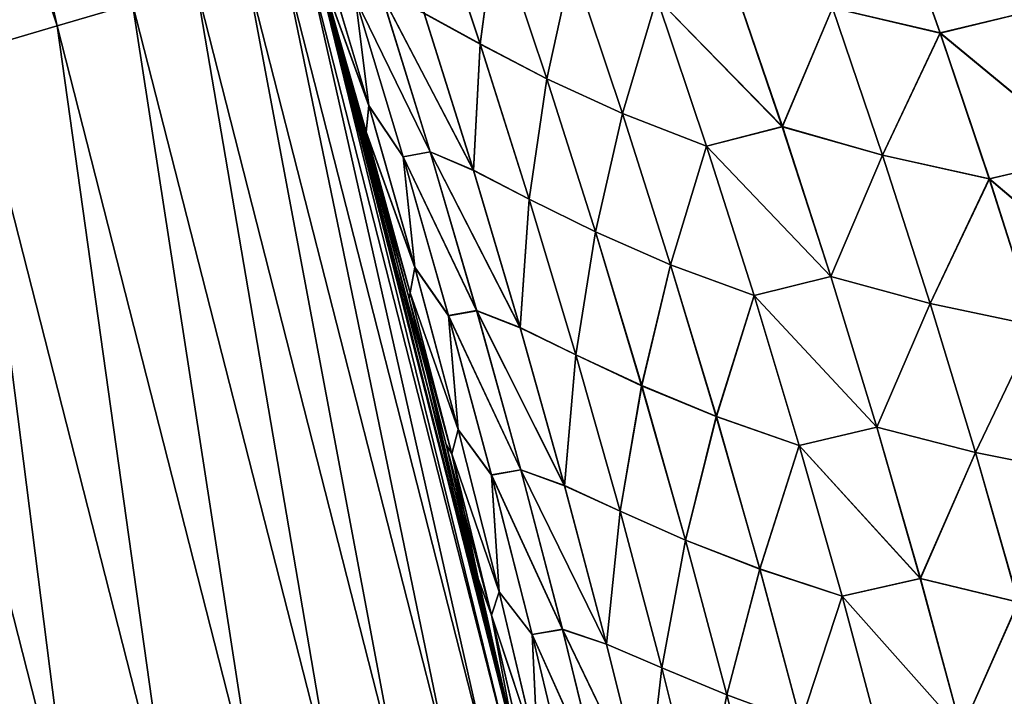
# Model space of a CAD drawing. Header units: metres. Extents: x -22 to 72, y -237 to 23.
# Tile 294 of 363: x 21.02 to 22.93, y 4.89 to 6.21. Entities that reach past the tile are written whole.
import ezdxf

# ---------------------------------------------------------------- set-up
doc = ezdxf.new("R2010")
doc.units = ezdxf.units.M
doc.layers.add('solid_509588_MEDIA_SW0001', color=7, linetype='CONTINUOUS')

msp = doc.modelspace()

# ---------------------------------------------------------------- linework, layer by layer
at = {"layer": 'solid_509588_MEDIA_SW0001'}
for points in [[(20.739761, 7.735531, 131.817245), (20.596998, 7.682283, 131.993607), (21.092567, 6.193336, 131.993607)], [(21.238766, 6.236264, 131.817245), (20.739761, 7.735531, 131.817245), (21.092567, 6.193336, 131.993607)], [(21.092567, 6.193336, 131.993607), (20.596998, 7.682283, 131.993607), (20.925728, 6.144348, 132.148819)], [(21.8134, 6.457952, 60.065708), (21.913094, 6.15845, 60.027271), (21.804604, 6.218123, 59.707108)], [(21.804729, 6.217577, 109.291801), (21.913177, 6.15797, 108.971718), (21.813507, 6.457437, 108.933334)], [(21.94339, 6.386496, 60.381035), (21.913094, 6.15845, 60.027271), (21.8134, 6.457952, 60.065708)], [(21.813507, 6.457437, 108.933334), (21.913177, 6.15797, 108.971718), (21.943357, 6.386317, 108.618042)], [(22.596664, 6.228216, 107.415161), (22.805414, 6.179588, 107.139969), (22.705664, 6.460728, 107.08522)], [(22.705849, 6.460962, 61.914268), (22.805632, 6.179791, 61.859474), (22.596798, 6.228521, 61.584232)], [(22.705664, 6.460728, 107.08522), (22.805414, 6.179588, 107.139969), (22.997185, 6.225751, 106.85733)], [(22.997408, 6.226068, 62.142208), (22.805632, 6.179791, 61.859474), (22.705849, 6.460962, 61.914268)], [(21.94339, 6.386496, 60.381035), (22.042274, 6.09093, 60.340519), (21.913094, 6.15845, 60.027271)], [(21.913177, 6.15797, 108.971718), (22.042225, 6.090775, 108.658508), (21.943357, 6.386317, 108.618042)], [(21.943357, 6.386317, 108.618042), (22.042225, 6.090775, 108.658508), (22.091391, 6.315091, 108.309814)], [(22.091496, 6.315153, 60.68932), (22.042274, 6.09093, 60.340519), (21.94339, 6.386496, 60.381035)], [(21.603577, 6.351878, 58.717522), (21.697075, 6.039028, 58.689354), (21.602427, 6.29875, 58.374931)], [(21.602482, 6.298558, 110.623573), (21.697166, 6.038693, 110.309235), (21.60368, 6.35152, 110.281097)], [(21.670998, 6.246837, 59.04425), (21.697075, 6.039028, 58.689354), (21.603577, 6.351878, 58.717522)], [(21.60368, 6.35152, 110.281097), (21.697166, 6.038693, 110.309235), (21.671116, 6.246398, 109.95446)], [(-21.985802, 4.782722), (-21.588493, 6.339161), (21.985802, 4.782722)], [(-21.588493, 6.339161), (21.588493, 6.339161), (21.985802, 4.782722)], [(21.574142, 6.33474, 130.963501), (21.530979, 6.322066, 131.192184), (21.927132, 4.769956, 131.192184)], [(21.971088, 4.779518, 130.963501), (21.588593, 6.338983, 130.73114), (21.574142, 6.33474, 130.963501)], [(21.971088, 4.779518, 130.963501), (21.574142, 6.33474, 130.963501), (21.927132, 4.769956, 131.192184)], [(21.97374, 4.837846, 57.90453), (21.985802, 4.782722), (21.588493, 6.339161)], [(21.913048, 5.105717, 57.953415), (21.97374, 4.837846, 57.90453), (21.588493, 6.339161)], [(21.909334, 5.121632, 57.956436), (21.913048, 5.105717, 57.953415), (21.588493, 6.339161)], [(21.846865, 5.381866, 58.007751), (21.909334, 5.121632, 57.956436), (21.588493, 6.339161)], [(21.775166, 5.664991, 58.06636), (21.846865, 5.381866, 58.007751), (21.588493, 6.339161)], [(21.697544, 5.955383, 58.129875), (21.775166, 5.664991, 58.06636), (21.588493, 6.339161)], [(21.613308, 6.254191, 58.199802), (21.697544, 5.955383, 58.129875), (21.588493, 6.339161)], [(21.613482, 6.253594, 110.798752), (21.588593, 6.338983, 130.73114), (21.985804, 4.782719, 130.73114)], [(21.971088, 4.779518, 130.963501), (21.985804, 4.782719, 130.73114), (21.588593, 6.338983, 130.73114)], [(21.530979, 6.322066, 131.192184), (21.459824, 6.301173, 131.413147), (21.854668, 4.754192, 131.413147)], [(21.927132, 4.769956, 131.192184), (21.530979, 6.322066, 131.192184), (21.854668, 4.754192, 131.413147)], [(22.042225, 6.090775, 108.658508), (22.18918, 6.023431, 108.352348), (22.091391, 6.315091, 108.309814)], [(22.091496, 6.315153, 60.68932), (22.189301, 6.023471, 60.64674), (22.042274, 6.09093, 60.340519)], [(22.091391, 6.315091, 108.309814), (22.18918, 6.023431, 108.352348), (22.255737, 6.24813, 108.009003)], [(22.25589, 6.248159, 60.990189), (22.189301, 6.023471, 60.64674), (22.091496, 6.315153, 60.68932)], [(21.459824, 6.301173, 131.413147), (21.361872, 6.272412, 131.622665), (21.754913, 4.732492, 131.622665)], [(21.854668, 4.754192, 131.413147), (21.459824, 6.301173, 131.413147), (21.754913, 4.732492, 131.622665)], [(21.602427, 6.29875, 58.374931), (21.692122, 5.987733, 58.349575), (21.613308, 6.254191, 58.199802)], [(21.697075, 6.039028, 58.689354), (21.692122, 5.987733, 58.349575), (21.602427, 6.29875, 58.374931)], [(21.602482, 6.298558, 110.623573), (21.613482, 6.253594, 110.798752), (21.692169, 5.987556, 110.648911)], [(21.602482, 6.298558, 110.623573), (21.692169, 5.987556, 110.648911), (21.697166, 6.038693, 110.309235)], [(22.255737, 6.24813, 108.009003), (22.499245, 5.997883, 107.747566), (22.400873, 6.286761, 107.699364)], [(22.400984, 6.287009, 61.299953), (22.499382, 5.998097, 61.251705), (22.25589, 6.248159, 60.990189)], [(22.400873, 6.286761, 107.699364), (22.499245, 5.997883, 107.747566), (22.596664, 6.228216, 107.415161)], [(22.596798, 6.228521, 61.584232), (22.499382, 5.998097, 61.251705), (22.400984, 6.287009, 61.299953)], [(21.361872, 6.272412, 131.622665), (21.238766, 6.236264, 131.817245), (21.629541, 4.705219, 131.817245)], [(21.754913, 4.732492, 131.622665), (21.361872, 6.272412, 131.622665), (21.629541, 4.705219, 131.817245)], [(21.692122, 5.987733, 58.349575), (21.697544, 5.955383, 58.129875), (21.613308, 6.254191, 58.199802)], [(21.697683, 5.954877, 110.868629), (21.613482, 6.253594, 110.798752), (21.985804, 4.782719, 130.73114)], [(21.692169, 5.987556, 110.648911), (21.613482, 6.253594, 110.798752), (21.697683, 5.954877, 110.868629)], [(21.721264, 6.256331, 59.379784), (21.816067, 5.949479, 59.347462), (21.670998, 6.246837, 59.04425)], [(21.670998, 6.246837, 59.04425), (21.763569, 5.939687, 59.014603), (21.697075, 6.039028, 58.689354)], [(21.816067, 5.949479, 59.347462), (21.763569, 5.939687, 59.014603), (21.670998, 6.246837, 59.04425)], [(21.671116, 6.246398, 109.95446), (21.816175, 5.949009, 109.651321), (21.721394, 6.255826, 109.619034)], [(21.900017, 5.913816, 59.672497), (21.816067, 5.949479, 59.347462), (21.721264, 6.256331, 59.379784)], [(21.804604, 6.218123, 59.707108), (21.900017, 5.913816, 59.672497), (21.721264, 6.256331, 59.379784)], [(21.721394, 6.255826, 109.619034), (21.900118, 5.913311, 109.326378), (21.804729, 6.217577, 109.291801)], [(21.721394, 6.255826, 109.619034), (21.816175, 5.949009, 109.651321), (21.900118, 5.913311, 109.326378)], [(22.18918, 6.023431, 108.352348), (22.352304, 5.960114, 108.053627), (22.255737, 6.24813, 108.009003)], [(22.25589, 6.248159, 60.990189), (22.352472, 5.960121, 60.94553), (22.189301, 6.023471, 60.64674)], [(22.255737, 6.24813, 108.009003), (22.352304, 5.960114, 108.053627), (22.499245, 5.997883, 107.747566)], [(22.499382, 5.998097, 61.251705), (22.352472, 5.960121, 60.94553), (22.25589, 6.248159, 60.990189)], [(21.238766, 6.236264, 131.817245), (21.092567, 6.193336, 131.993607), (21.480652, 4.67283, 131.993607)], [(21.629541, 4.705219, 131.817245), (21.238766, 6.236264, 131.817245), (21.480652, 4.67283, 131.993607)], [(21.671116, 6.246398, 109.95446), (21.763672, 5.939279, 109.984077), (21.816175, 5.949009, 109.651321)], [(21.697166, 6.038693, 110.309235), (21.763672, 5.939279, 109.984077), (21.671116, 6.246398, 109.95446)], [(22.499245, 5.997883, 107.747566), (22.693521, 5.942535, 107.465538), (22.596664, 6.228216, 107.415161)], [(22.596798, 6.228521, 61.584232), (22.693686, 5.942803, 61.533817), (22.499382, 5.998097, 61.251705)], [(22.596664, 6.228216, 107.415161), (22.693521, 5.942535, 107.465538), (22.805414, 6.179588, 107.139969)], [(22.805632, 6.179791, 61.859474), (22.693686, 5.942803, 61.533817), (22.596798, 6.228521, 61.584232)], [(21.913094, 6.15845, 60.027271), (21.900017, 5.913816, 59.672497), (21.804604, 6.218123, 59.707108)], [(21.804729, 6.217577, 109.291801), (21.900118, 5.913311, 109.326378), (21.913177, 6.15797, 108.971718)], [(22.805414, 6.179588, 107.139969), (23.093784, 5.941536, 106.913727), (22.997185, 6.225751, 106.85733)], [(22.997408, 6.226068, 62.142208), (23.094044, 5.941813, 62.08577), (22.805632, 6.179791, 61.859474)], [(21.092567, 6.193336, 131.993607), (20.925728, 6.144348, 132.148819), (21.310745, 4.635869, 132.148819)], [(21.480652, 4.67283, 131.993607), (21.092567, 6.193336, 131.993607), (21.310745, 4.635869, 132.148819)], [(22.693521, 5.942535, 107.465538), (22.900793, 5.896626, 107.192581), (22.805414, 6.179588, 107.139969)], [(22.805632, 6.179791, 61.859474), (22.901039, 5.896794, 61.806824), (22.693686, 5.942803, 61.533817)], [(22.805414, 6.179588, 107.139969), (22.900793, 5.896626, 107.192581), (23.093784, 5.941536, 106.913727)], [(23.094044, 5.941813, 62.08577), (22.901039, 5.896794, 61.806824), (22.805632, 6.179791, 61.859474)], [(21.913094, 6.15845, 60.027271), (22.008224, 5.857669, 59.990562), (21.900017, 5.913816, 59.672497)], [(21.900118, 5.913311, 109.326378), (22.008286, 5.85723, 109.008392), (21.913177, 6.15797, 108.971718)], [(22.042274, 6.09093, 60.340519), (22.008224, 5.857669, 59.990562), (21.913094, 6.15845, 60.027271)], [(21.913177, 6.15797, 108.971718), (22.008286, 5.85723, 109.008392), (22.042225, 6.090775, 108.658508)], [(20.925728, 6.144348, 132.148819), (20.741047, 6.090121, 132.280243), (21.122665, 4.594954, 132.280243)], [(21.310745, 4.635869, 132.148819), (20.925728, 6.144348, 132.148819), (21.122665, 4.594954, 132.280243)], [(21.122665, 4.594954, 132.280243), (20.741047, 6.090121, 132.280243), (20.919567, 4.550773, 132.385696)], [(22.042274, 6.09093, 60.340519), (22.136627, 5.794003, 60.301796), (22.008224, 5.857669, 59.990562)], [(22.008286, 5.85723, 109.008392), (22.136562, 5.793877, 108.697205), (22.042225, 6.090775, 108.658508)], [(22.042225, 6.090775, 108.658508), (22.136562, 5.793877, 108.697205), (22.18918, 6.023431, 108.352348)], [(22.189301, 6.023471, 60.64674), (22.136627, 5.794003, 60.301796), (22.042274, 6.09093, 60.340519)], [(21.697075, 6.039028, 58.689354), (21.786043, 5.725378, 58.662682), (21.692122, 5.987733, 58.349575)], [(21.692169, 5.987556, 110.648911), (21.786119, 5.725071, 110.335899), (21.697166, 6.038693, 110.309235)], [(21.763569, 5.939687, 59.014603), (21.786043, 5.725378, 58.662682), (21.697075, 6.039028, 58.689354)], [(21.697166, 6.038693, 110.309235), (21.786119, 5.725071, 110.335899), (21.763672, 5.939279, 109.984077)], [(22.136562, 5.793877, 108.697205), (22.28248, 5.73034, 108.393044), (22.18918, 6.023431, 108.352348)], [(22.189301, 6.023471, 60.64674), (22.282612, 5.730355, 60.606022), (22.136627, 5.794003, 60.301796)], [(22.18918, 6.023431, 108.352348), (22.28248, 5.73034, 108.393044), (22.352304, 5.960114, 108.053627)], [(22.352472, 5.960121, 60.94553), (22.282612, 5.730355, 60.606022), (22.189301, 6.023471, 60.64674)], [(22.499382, 5.998097, 61.251705), (22.59325, 5.707536, 61.205505), (22.352472, 5.960121, 60.94553)], [(22.693686, 5.942803, 61.533817), (22.59325, 5.707536, 61.205505), (22.499382, 5.998097, 61.251705)], [(21.692122, 5.987733, 58.349575), (21.777452, 5.676055, 58.325603), (21.697544, 5.955383, 58.129875)], [(21.786043, 5.725378, 58.662682), (21.777452, 5.676055, 58.325603), (21.692122, 5.987733, 58.349575)], [(21.692169, 5.987556, 110.648911), (21.697683, 5.954877, 110.868629), (21.777493, 5.675897, 110.672882)], [(21.692169, 5.987556, 110.648911), (21.777493, 5.675897, 110.672882), (21.786119, 5.725071, 110.335899)], [(22.352304, 5.960114, 108.053627), (22.593092, 5.707357, 107.793739), (22.499245, 5.997883, 107.747566)], [(22.499245, 5.997883, 107.747566), (22.593092, 5.707357, 107.793739), (22.693521, 5.942535, 107.465538)], [(22.28248, 5.73034, 108.393044), (22.444429, 5.6706, 108.096336), (22.352304, 5.960114, 108.053627)], [(22.352472, 5.960121, 60.94553), (22.444609, 5.670581, 60.902794), (22.282612, 5.730355, 60.606022)], [(22.352304, 5.960114, 108.053627), (22.444429, 5.6706, 108.096336), (22.593092, 5.707357, 107.793739)], [(22.59325, 5.707536, 61.205505), (22.444609, 5.670581, 60.902794), (22.352472, 5.960121, 60.94553)], [(21.777452, 5.676055, 58.325603), (21.775166, 5.664991, 58.06636), (21.697544, 5.955383, 58.129875)], [(21.77527, 5.664588, 110.932129), (21.697683, 5.954877, 110.868629), (21.985804, 4.782719, 130.73114)], [(21.777493, 5.675897, 110.672882), (21.697683, 5.954877, 110.868629), (21.77527, 5.664588, 110.932129)], [(21.816067, 5.949479, 59.347462), (21.906275, 5.641627, 59.316761), (21.763569, 5.939687, 59.014603)], [(21.763672, 5.939279, 109.984077), (21.906364, 5.641197, 109.682007), (21.816175, 5.949009, 109.651321)], [(21.990805, 5.608407, 59.639584), (21.906275, 5.641627, 59.316761), (21.816067, 5.949479, 59.347462)], [(21.900017, 5.913816, 59.672497), (21.990805, 5.608407, 59.639584), (21.816067, 5.949479, 59.347462)], [(21.816175, 5.949009, 109.651321), (21.990885, 5.607944, 109.359276), (21.900118, 5.913311, 109.326378)], [(21.816175, 5.949009, 109.651321), (21.906364, 5.641197, 109.682007), (21.990885, 5.607944, 109.359276)], [(22.593092, 5.707357, 107.793739), (22.78591, 5.655147, 107.513794), (22.693521, 5.942535, 107.465538)], [(22.693686, 5.942803, 61.533817), (22.786098, 5.655375, 61.485535), (22.59325, 5.707536, 61.205505)], [(22.693521, 5.942535, 107.465538), (22.78591, 5.655147, 107.513794), (22.900793, 5.896626, 107.192581)], [(22.901039, 5.896794, 61.806824), (22.786098, 5.655375, 61.485535), (22.693686, 5.942803, 61.533817)], [(22.900793, 5.896626, 107.192581), (23.185911, 5.655412, 106.967789), (23.093784, 5.941536, 106.913727)], [(23.094044, 5.941813, 62.08577), (23.186199, 5.655647, 62.031681), (22.901039, 5.896794, 61.806824)], [(21.763569, 5.939687, 59.014603), (21.851648, 5.631667, 58.986485), (21.786043, 5.725378, 58.662682)], [(21.906275, 5.641627, 59.316761), (21.851648, 5.631667, 58.986485), (21.763569, 5.939687, 59.014603)], [(21.763672, 5.939279, 109.984077), (21.851734, 5.631293, 110.012192), (21.906364, 5.641197, 109.682007)], [(21.786119, 5.725071, 110.335899), (21.851734, 5.631293, 110.012192), (21.763672, 5.939279, 109.984077)], [(22.008224, 5.857669, 59.990562), (21.990805, 5.608407, 59.639584), (21.900017, 5.913816, 59.672497)], [(21.900118, 5.913311, 109.326378), (21.990885, 5.607944, 109.359276), (22.008286, 5.85723, 109.008392)], [(22.78591, 5.655147, 107.513794), (22.991758, 5.611896, 107.242996), (22.900793, 5.896626, 107.192581)], [(22.901039, 5.896794, 61.806824), (22.992027, 5.612028, 61.756386), (22.786098, 5.655375, 61.485535)], [(22.900793, 5.896626, 107.192581), (22.991758, 5.611896, 107.242996), (23.185911, 5.655412, 106.967789)], [(23.186199, 5.655647, 62.031681), (22.992027, 5.612028, 61.756386), (22.901039, 5.896794, 61.806824)], [(22.008224, 5.857669, 59.990562), (22.098742, 5.555699, 59.95562), (21.990805, 5.608407, 59.639584)], [(21.990885, 5.607944, 109.359276), (22.09878, 5.555302, 109.043312), (22.008286, 5.85723, 109.008392)], [(22.136627, 5.794003, 60.301796), (22.098742, 5.555699, 59.95562), (22.008224, 5.857669, 59.990562)], [(22.008286, 5.85723, 109.008392), (22.09878, 5.555302, 109.043312), (22.136562, 5.793877, 108.697205)], [(22.136627, 5.794003, 60.301796), (22.226393, 5.495813, 60.264912), (22.098742, 5.555699, 59.95562)], [(22.09878, 5.555302, 109.043312), (22.226315, 5.495716, 108.734077), (22.136562, 5.793877, 108.697205)], [(22.136562, 5.793877, 108.697205), (22.226315, 5.495716, 108.734077), (22.28248, 5.73034, 108.393044)], [(22.282612, 5.730355, 60.606022), (22.226393, 5.495813, 60.264912), (22.136627, 5.794003, 60.301796)], [(21.786043, 5.725378, 58.662682), (21.870415, 5.410996, 58.637512), (21.777452, 5.676055, 58.325603)], [(21.777493, 5.675897, 110.672882), (21.87048, 5.41072, 110.361076), (21.786119, 5.725071, 110.335899)], [(21.851648, 5.631667, 58.986485), (21.870415, 5.410996, 58.637512), (21.786043, 5.725378, 58.662682)], [(21.786119, 5.725071, 110.335899), (21.87048, 5.41072, 110.361076), (21.851734, 5.631293, 110.012192)], [(22.226315, 5.495716, 108.734077), (22.371237, 5.435918, 108.431839), (22.28248, 5.73034, 108.393044)], [(22.282612, 5.730355, 60.606022), (22.371378, 5.435907, 60.567215), (22.226393, 5.495813, 60.264912)], [(22.28248, 5.73034, 108.393044), (22.371237, 5.435918, 108.431839), (22.444429, 5.6706, 108.096336)], [(22.444609, 5.670581, 60.902794), (22.371378, 5.435907, 60.567215), (22.282612, 5.730355, 60.606022)], [(22.444429, 5.6706, 108.096336), (22.682358, 5.415294, 107.837807), (22.593092, 5.707357, 107.793739)], [(22.59325, 5.707536, 61.205505), (22.682535, 5.415436, 61.161423), (22.444609, 5.670581, 60.902794)], [(22.593092, 5.707357, 107.793739), (22.682358, 5.415294, 107.837807), (22.78591, 5.655147, 107.513794)], [(22.786098, 5.655375, 61.485535), (22.682535, 5.415436, 61.161423), (22.59325, 5.707536, 61.205505)], [(21.777452, 5.676055, 58.325603), (21.858362, 5.363774, 58.303024), (21.775166, 5.664991, 58.06636)], [(21.777493, 5.675897, 110.672882), (21.77527, 5.664588, 110.932129), (21.858395, 5.363637, 110.69548)], [(21.870415, 5.410996, 58.637512), (21.858362, 5.363774, 58.303024), (21.777452, 5.676055, 58.325603)], [(21.777493, 5.675897, 110.672882), (21.858395, 5.363637, 110.69548), (21.87048, 5.41072, 110.361076)], [(21.858362, 5.363774, 58.303024), (21.846865, 5.381866, 58.007751), (21.775166, 5.664991, 58.06636)], [(21.846939, 5.381566, 110.99073), (21.77527, 5.664588, 110.932129), (21.985804, 4.782719, 130.73114)], [(21.858395, 5.363637, 110.69548), (21.77527, 5.664588, 110.932129), (21.846939, 5.381566, 110.99073)], [(22.371237, 5.435918, 108.431839), (22.532055, 5.379693, 108.137077), (22.444429, 5.6706, 108.096336)], [(22.444609, 5.670581, 60.902794), (22.532246, 5.379648, 60.862049), (22.371378, 5.435907, 60.567215)], [(22.444429, 5.6706, 108.096336), (22.532055, 5.379693, 108.137077), (22.682358, 5.415294, 107.837807)], [(22.682535, 5.415436, 61.161423), (22.532246, 5.379648, 60.862049), (22.444609, 5.670581, 60.902794)], [(22.682358, 5.415294, 107.837807), (22.873777, 5.366165, 107.55986), (22.78591, 5.655147, 107.513794)], [(22.786098, 5.655375, 61.485535), (22.873985, 5.366354, 61.439449), (22.682535, 5.415436, 61.161423)], [(22.78591, 5.655147, 107.513794), (22.873777, 5.366165, 107.55986), (22.991758, 5.611896, 107.242996)], [(22.992027, 5.612028, 61.756386), (22.873985, 5.366354, 61.439449), (22.786098, 5.655375, 61.485535)], [(21.906275, 5.641627, 59.316761), (21.991825, 5.332859, 59.287712), (21.851648, 5.631667, 58.986485)], [(21.851734, 5.631293, 110.012192), (21.991896, 5.332471, 109.71106), (21.906364, 5.641197, 109.682007)], [(22.076904, 5.301985, 59.608406), (21.991825, 5.332859, 59.287712), (21.906275, 5.641627, 59.316761)], [(21.990805, 5.608407, 59.639584), (22.076904, 5.301985, 59.608406), (21.906275, 5.641627, 59.316761)], [(21.906364, 5.641197, 109.682007), (22.076963, 5.301569, 109.390457), (21.990885, 5.607944, 109.359276)], [(21.906364, 5.641197, 109.682007), (21.991896, 5.332471, 109.71106), (22.076963, 5.301569, 109.390457)], [(21.851648, 5.631667, 58.986485), (21.935171, 5.322849, 58.959915), (21.870415, 5.410996, 58.637512)], [(21.991825, 5.332859, 59.287712), (21.935171, 5.322849, 58.959915), (21.851648, 5.631667, 58.986485)], [(21.851734, 5.631293, 110.012192), (21.93524, 5.322514, 110.038773), (21.991896, 5.332471, 109.71106)], [(21.87048, 5.41072, 110.361076), (21.93524, 5.322514, 110.038773), (21.851734, 5.631293, 110.012192)], [(22.098742, 5.555699, 59.95562), (22.076904, 5.301985, 59.608406), (21.990805, 5.608407, 59.639584)], [(21.990885, 5.607944, 109.359276), (22.076963, 5.301569, 109.390457), (22.09878, 5.555302, 109.043312)], [(22.873777, 5.366165, 107.55986), (23.078257, 5.32552, 107.291138), (22.991758, 5.611896, 107.242996)], [(22.992027, 5.612028, 61.756386), (23.078543, 5.325615, 61.708237), (22.873985, 5.366354, 61.439449)], [(22.098742, 5.555699, 59.95562), (22.184576, 5.252636, 59.922493), (22.076904, 5.301985, 59.608406)], [(22.076963, 5.301569, 109.390457), (22.184595, 5.252284, 109.076447), (22.09878, 5.555302, 109.043312)], [(22.226393, 5.495813, 60.264912), (22.184576, 5.252636, 59.922493), (22.098742, 5.555699, 59.95562)], [(22.09878, 5.555302, 109.043312), (22.184595, 5.252284, 109.076447), (22.226315, 5.495716, 108.734077)], [(22.226393, 5.495813, 60.264912), (22.311508, 5.196461, 60.229912), (22.184576, 5.252636, 59.922493)], [(22.184595, 5.252284, 109.076447), (22.311419, 5.196394, 108.769073), (22.226315, 5.495716, 108.734077)], [(22.226315, 5.495716, 108.734077), (22.311419, 5.196394, 108.769073), (22.371237, 5.435918, 108.431839)], [(22.371378, 5.435907, 60.567215), (22.311508, 5.196461, 60.229912), (22.226393, 5.495813, 60.264912)], [(22.311419, 5.196394, 108.769073), (22.455385, 5.140272, 108.468689), (22.371237, 5.435918, 108.431839)], [(22.371378, 5.435907, 60.567215), (22.455534, 5.140235, 60.530369), (22.311508, 5.196461, 60.229912)], [(22.371237, 5.435918, 108.431839), (22.455385, 5.140272, 108.468689), (22.532055, 5.379693, 108.137077)], [(22.532246, 5.379648, 60.862049), (22.455534, 5.140235, 60.530369), (22.371378, 5.435907, 60.567215)], [(21.870415, 5.410996, 58.637512), (21.950148, 5.095947, 58.613861), (21.858362, 5.363774, 58.303024)], [(21.858395, 5.363637, 110.69548), (21.950199, 5.095705, 110.384766), (21.87048, 5.41072, 110.361076)], [(21.935171, 5.322849, 58.959915), (21.950148, 5.095947, 58.613861), (21.870415, 5.410996, 58.637512)], [(21.87048, 5.41072, 110.361076), (21.950199, 5.095705, 110.384766), (21.93524, 5.322514, 110.038773)], [(22.532055, 5.379693, 108.137077), (22.766983, 5.121813, 107.879715), (22.682358, 5.415294, 107.837807)], [(22.682535, 5.415436, 61.161423), (22.767172, 5.121919, 61.119518), (22.532246, 5.379648, 60.862049)], [(22.682358, 5.415294, 107.837807), (22.766983, 5.121813, 107.879715), (22.873777, 5.366165, 107.55986)], [(22.873985, 5.366354, 61.439449), (22.767172, 5.121919, 61.119518), (22.682535, 5.415436, 61.161423)], [(21.934818, 5.050944, 58.281853), (21.909334, 5.121632, 57.956436), (21.846865, 5.381866, 58.007751)], [(21.858362, 5.363774, 58.303024), (21.934818, 5.050944, 58.281853), (21.846865, 5.381866, 58.007751)], [(21.909332, 5.121637, 111.042015), (21.846939, 5.381566, 110.99073), (21.985804, 4.782719, 130.73114)], [(21.858395, 5.363637, 110.69548), (21.846939, 5.381566, 110.99073), (21.909332, 5.121637, 111.042015)], [(22.455385, 5.140272, 108.468689), (22.615122, 5.087503, 108.175789), (22.532055, 5.379693, 108.137077)], [(22.532246, 5.379648, 60.862049), (22.61532, 5.087432, 60.823345), (22.455534, 5.140235, 60.530369)], [(22.532055, 5.379693, 108.137077), (22.615122, 5.087503, 108.175789), (22.766983, 5.121813, 107.879715)], [(22.767172, 5.121919, 61.119518), (22.61532, 5.087432, 60.823345), (22.532246, 5.379648, 60.862049)], [(21.950148, 5.095947, 58.613861), (21.934818, 5.050944, 58.281853), (21.858362, 5.363774, 58.303024)], [(21.858395, 5.363637, 110.69548), (21.909332, 5.121637, 111.042015), (21.934843, 5.050829, 110.71669)], [(21.858395, 5.363637, 110.69548), (21.934843, 5.050829, 110.71669), (21.950199, 5.095705, 110.384766)], [(22.766983, 5.121813, 107.879715), (22.95706, 5.075715, 107.603683), (22.873777, 5.366165, 107.55986)], [(22.873985, 5.366354, 61.439449), (22.957285, 5.075863, 61.395626), (22.767172, 5.121919, 61.119518)], [(22.873777, 5.366165, 107.55986), (22.95706, 5.075715, 107.603683), (23.078257, 5.32552, 107.291138)], [(23.078543, 5.325615, 61.708237), (22.957285, 5.075863, 61.395626), (22.873985, 5.366354, 61.439449)], [(21.991825, 5.332859, 59.287712), (22.072664, 5.023256, 59.260338), (21.935171, 5.322849, 58.959915)], [(21.93524, 5.322514, 110.038773), (22.072718, 5.022911, 109.738457), (21.991896, 5.332471, 109.71106)], [(22.15826, 4.99464, 59.578991), (22.072664, 5.023256, 59.260338), (21.991825, 5.332859, 59.287712)], [(22.076904, 5.301985, 59.608406), (22.15826, 4.99464, 59.578991), (21.991825, 5.332859, 59.287712)], [(21.991896, 5.332471, 109.71106), (22.158302, 4.994269, 109.419891), (22.076963, 5.301569, 109.390457)], [(21.991896, 5.332471, 109.71106), (22.072718, 5.022911, 109.738457), (22.158302, 4.994269, 109.419891)], [(21.935171, 5.322849, 58.959915), (22.014095, 5.013306, 58.934914), (21.950148, 5.095947, 58.613861)], [(22.072664, 5.023256, 59.260338), (22.014095, 5.013306, 58.934914), (21.935171, 5.322849, 58.959915)], [(21.93524, 5.322514, 110.038773), (22.014151, 5.013008, 110.063797), (22.072718, 5.022911, 109.738457)], [(21.950199, 5.095705, 110.384766), (22.014151, 5.013008, 110.063797), (21.93524, 5.322514, 110.038773)], [(22.184576, 5.252636, 59.922493), (22.15826, 4.99464, 59.578991), (22.076904, 5.301985, 59.608406)], [(22.076963, 5.301569, 109.390457), (22.158302, 4.994269, 109.419891), (22.184595, 5.252284, 109.076447)], [(22.184576, 5.252636, 59.922493), (22.265676, 4.948576, 59.891209), (22.15826, 4.99464, 59.578991)], [(22.158302, 4.994269, 109.419891), (22.265678, 4.948268, 109.10775), (22.184595, 5.252284, 109.076447)], [(22.311508, 5.196461, 60.229912), (22.265676, 4.948576, 59.891209), (22.184576, 5.252636, 59.922493)], [(22.184595, 5.252284, 109.076447), (22.265678, 4.948268, 109.10775), (22.311419, 5.196394, 108.769073)], [(22.311508, 5.196461, 60.229912), (22.39192, 4.896047, 60.196842), (22.265676, 4.948576, 59.891209)], [(22.265678, 4.948268, 109.10775), (22.391823, 4.896009, 108.80217), (22.311419, 5.196394, 108.769073)], [(22.311419, 5.196394, 108.769073), (22.391823, 4.896009, 108.80217), (22.455385, 5.140272, 108.468689)], [(22.455534, 5.140235, 60.530369), (22.39192, 4.896047, 60.196842), (22.311508, 5.196461, 60.229912)], [(22.391823, 4.896009, 108.80217), (22.534878, 4.843505, 108.503548), (22.455385, 5.140272, 108.468689)], [(22.455534, 5.140235, 60.530369), (22.535032, 4.843443, 60.495529), (22.39192, 4.896047, 60.196842)], [(22.455385, 5.140272, 108.468689), (22.534878, 4.843505, 108.503548), (22.615122, 5.087503, 108.175789)], [(22.61532, 5.087432, 60.823345), (22.535032, 4.843443, 60.495529), (22.455534, 5.140235, 60.530369)], [(21.913094, 5.105516, 111.045074), (21.909332, 5.121637, 111.042015), (21.985804, 4.782719, 130.73114)], [(21.973761, 4.837751, 111.093994), (21.909332, 5.121637, 111.042015), (21.913094, 5.105516, 111.045074)], [(21.98134, 4.803761, 111.06028), (21.909332, 5.121637, 111.042015), (21.973761, 4.837751, 111.093994)], [(21.98134, 4.803761, 111.06028), (21.934843, 5.050829, 110.71669), (21.909332, 5.121637, 111.042015)], [(21.981346, 4.803739, 57.93824), (21.913048, 5.105717, 57.953415), (21.909334, 5.121632, 57.956436)], [(21.934818, 5.050944, 58.281853), (21.981346, 4.803739, 57.93824), (21.909334, 5.121632, 57.956436)], [(22.615122, 5.087503, 108.175789), (22.846914, 4.827032, 107.919395), (22.766983, 5.121813, 107.879715)], [(22.767172, 5.121919, 61.119518), (22.847113, 4.827101, 61.079845), (22.61532, 5.087432, 60.823345)], [(22.766983, 5.121813, 107.879715), (22.846914, 4.827032, 107.919395), (22.95706, 5.075715, 107.603683)], [(22.957285, 5.075863, 61.395626), (22.847113, 4.827101, 61.079845), (22.767172, 5.121919, 61.119518)], [(21.981346, 4.803739, 57.93824), (21.97374, 4.837846, 57.90453), (21.913048, 5.105717, 57.953415)], [(21.973761, 4.837751, 111.093994), (21.913094, 5.105516, 111.045074), (21.985804, 4.782719, 130.73114)], [(21.950148, 5.095947, 58.613861), (22.025202, 4.780298, 58.591743), (21.934818, 5.050944, 58.281853)], [(21.934843, 5.050829, 110.71669), (22.025242, 4.780087, 110.406929), (21.950199, 5.095705, 110.384766)], [(22.014095, 5.013306, 58.934914), (22.025202, 4.780298, 58.591743), (21.950148, 5.095947, 58.613861)], [(21.950199, 5.095705, 110.384766), (22.025242, 4.780087, 110.406929), (22.014151, 5.013008, 110.063797)], [(22.534878, 4.843505, 108.503548), (22.693584, 4.794137, 108.212425), (22.615122, 5.087503, 108.175789)], [(22.61532, 5.087432, 60.823345), (22.693785, 4.794042, 60.786728), (22.535032, 4.843443, 60.495529)], [(22.615122, 5.087503, 108.175789), (22.693584, 4.794137, 108.212425), (22.846914, 4.827032, 107.919395)], [(22.847113, 4.827101, 61.079845), (22.693785, 4.794042, 60.786728), (22.61532, 5.087432, 60.823345)], [(22.846914, 4.827032, 107.919395), (23.035713, 4.783915, 107.645195), (22.95706, 5.075715, 107.603683)], [(22.957285, 5.075863, 61.395626), (23.035946, 4.784024, 61.354126), (22.847113, 4.827101, 61.079845)], [(21.934818, 5.050944, 58.281853), (22.006781, 4.73762, 58.262089), (21.981346, 4.803739, 57.93824)], [(22.025202, 4.780298, 58.591743), (22.006781, 4.73762, 58.262089), (21.934818, 5.050944, 58.281853)], [(21.934843, 5.050829, 110.71669), (22.006798, 4.737528, 110.736519), (22.025242, 4.780087, 110.406929)], [(21.98134, 4.803761, 111.06028), (22.006798, 4.737528, 110.736519), (21.934843, 5.050829, 110.71669)], [(22.072664, 5.023256, 59.260338), (22.148758, 4.712897, 59.234665), (22.014095, 5.013306, 58.934914)], [(22.014095, 5.013306, 58.934914), (22.088383, 4.703107, 58.911499), (22.025202, 4.780298, 58.591743)], [(22.148758, 4.712897, 59.234665), (22.088383, 4.703107, 58.911499), (22.014095, 5.013306, 58.934914)], [(22.014151, 5.013008, 110.063797), (22.148796, 4.712593, 109.764168), (22.072718, 5.022911, 109.738457)], [(22.014151, 5.013008, 110.063797), (22.088425, 4.702846, 110.087265), (22.148796, 4.712593, 109.764168)], [(22.025242, 4.780087, 110.406929), (22.088425, 4.702846, 110.087265), (22.014151, 5.013008, 110.063797)], [(22.234837, 4.686458, 59.551373), (22.148758, 4.712897, 59.234665), (22.072664, 5.023256, 59.260338)], [(22.15826, 4.99464, 59.578991), (22.234837, 4.686458, 59.551373), (22.072664, 5.023256, 59.260338)], [(22.072718, 5.022911, 109.738457), (22.234861, 4.686132, 109.447548), (22.158302, 4.994269, 109.419891)], [(22.072718, 5.022911, 109.738457), (22.148796, 4.712593, 109.764168), (22.234861, 4.686132, 109.447548)], [(22.265676, 4.948576, 59.891209), (22.234837, 4.686458, 59.551373), (22.15826, 4.99464, 59.578991)], [(22.158302, 4.994269, 109.419891), (22.234861, 4.686132, 109.447548), (22.265678, 4.948268, 109.10775)], [(22.265676, 4.948576, 59.891209), (22.342005, 4.643611, 59.861805), (22.234837, 4.686458, 59.551373)], [(22.234861, 4.686132, 109.447548), (22.341993, 4.643345, 109.137184), (22.265678, 4.948268, 109.10775)], [(22.39192, 4.896047, 60.196842), (22.342005, 4.643611, 59.861805), (22.265676, 4.948576, 59.891209)], [(22.265678, 4.948268, 109.10775), (22.341993, 4.643345, 109.137184), (22.391823, 4.896009, 108.80217)], [(22.341993, 4.643345, 109.137184), (22.467491, 4.594657, 108.833313), (22.391823, 4.896009, 108.80217)], [(22.39192, 4.896047, 60.196842), (22.467592, 4.594668, 60.16573), (22.342005, 4.643611, 59.861805)], [(22.391823, 4.896009, 108.80217), (22.467491, 4.594657, 108.833313), (22.534878, 4.843505, 108.503548)], [(22.535032, 4.843443, 60.495529), (22.467592, 4.594668, 60.16573), (22.39192, 4.896047, 60.196842)]]:
    msp.add_3dface(points, dxfattribs=at)

doc.saveas('drawing.dxf')
